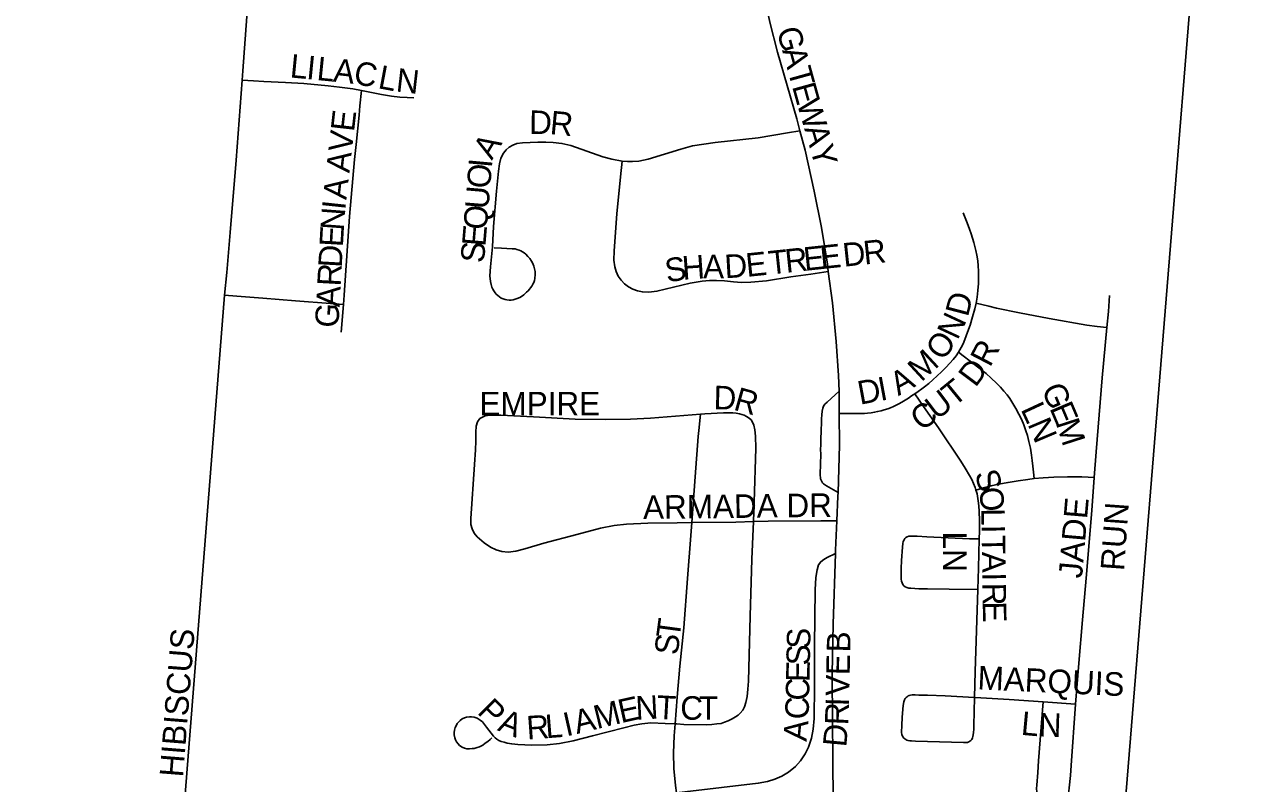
# Model space of a CAD drawing. Extents: x 1410790 to 1770854, y 448063 to 770588.
# Drawn here: x 1527145 to 1529770, y 647161 to 648771 of the extents above; entities that cross this region are included whole.
import ezdxf

# ---------------------------------------------------------------- set-up
doc = ezdxf.new("R2010")
doc.units = 0
for name, color, linetype in [('GM_X_City_Street', 7, 'Continuous'), ('GM_X_City_Street_Text', 7, 'Continuous'), ('GM_X_Section', 7, 'Continuous')]:
    doc.layers.add(name, color=color, linetype=linetype)

msp = doc.modelspace()

# ---------------------------------------------------------------- linework, layer by layer
at = {"layer": 'GM_X_City_Street'}
for points in [[(1528792.2, 648545.5), (1528785.5, 648571.2), (1528744.7, 648713), (1528728.5, 648776.1), (1528717.2, 648830.2), (1528709.4, 648878.3), (1528704.4, 648923.4), (1528700.6, 648975.3), (1528699.4, 649023.9), (1528700.7, 649075.9), (1528704.7, 649127.6), (1528709.2, 649159.6), (1528732.4, 649295), (1528738.3, 649329.9)], [(1527607.2, 648653.1), (1527608.8, 648672.9), (1527624.1, 648885.4), (1527629.9, 648986.8), (1527631.2, 649019.9), (1527632.6, 649060.8)], [(1527569.8, 648196.9), (1527574.7, 648244.7), (1527581.9, 648329.6), (1527594.5, 648483.2), (1527607.2, 648653.1)], [(1527607.2, 648653.1), (1527631.3, 648651.7), (1527653.7, 648650.4), (1527699.5, 648648.3), (1527738.7, 648646), (1527789.8, 648641.5), (1527814.2, 648638.7), (1527842.3, 648634.7), (1527860.6, 648631.6)], [(1527822.7, 648177.2), (1527824.3, 648197), (1527835.6, 648364), (1527846.2, 648484.7), (1527849.8, 648516.8), (1527855.8, 648579.3), (1527857.6, 648598.9), (1527860.6, 648631.6)], [(1527860.6, 648631.6), (1527871.5, 648629.3), (1527903.5, 648622.8), (1527924.6, 648619.3), (1527942.4, 648617.4), (1527958.1, 648616.5), (1527971.8, 648615.6)], [(1528142.7, 648297.3), (1528158.1, 648296.7), (1528181.3, 648295.5), (1528187.2, 648294.9), (1528191.1, 648294), (1528195.6, 648292.6), (1528199.6, 648290.7), (1528203.1, 648289), (1528206.3, 648286.6), (1528210.3, 648283.6), (1528214.5, 648279.2), (1528218.5, 648274.7), (1528222.1, 648269.2), (1528224.7, 648264.2), (1528227, 648258.7), (1528228.7, 648252.7), (1528229.7, 648247), (1528230.1, 648240.8), (1528229.2, 648232.1), (1528228.3, 648227.9), (1528226.7, 648223.7), (1528225, 648219.9), (1528222.5, 648215.8), (1528214.8, 648206.2), (1528211.2, 648202.9), (1528205.5, 648197.8), (1528200.8, 648194.3), (1528196.9, 648191.8), (1528191.7, 648189.4), (1528187.1, 648188), (1528183.1, 648187.1), (1528178.5, 648186.4), (1528174.7, 648186.3), (1528169.8, 648186.6), (1528166.1, 648187.3), (1528161.5, 648188.8), (1528157.7, 648190.6), (1528153.9, 648193), (1528150.3, 648195.9), (1528147.3, 648198.9), (1528144.7, 648201.9), (1528141.9, 648206), (1528140, 648209.3), (1528137.9, 648214), (1528136.1, 648219.5), (1528134.7, 648225.6), (1528133.6, 648237.9), (1528134.6, 648257.2), (1528139.3, 648299.5), (1528141.6, 648342.3), (1528147.8, 648417.4), (1528151.6, 648460.1), (1528153.7, 648475.7), (1528157.2, 648487.6), (1528162.5, 648498.5), (1528167.9, 648505.5), (1528174.6, 648511.2), (1528182.3, 648515.6), (1528190.7, 648518.6), (1528202.9, 648520.5), (1528235.4, 648521.6), (1528252.4, 648521.4), (1528268, 648521.1), (1528286.8, 648518.9), (1528305.4, 648514.3), (1528373.5, 648490.2), (1528393, 648485.3), (1528414.5, 648481.6)], [(1528414.5, 648481.6), (1528425.6, 648480.3), (1528436.5, 648480.5), (1528450.2, 648481.6), (1528470, 648485.7), (1528539.3, 648506.8), (1528564.3, 648513.6), (1528612.5, 648520.8), (1528703.8, 648531.2), (1528765.7, 648541.3), (1528792.2, 648545.5)], [(1528852.5, 648247.1), (1528850.5, 648262.3), (1528838, 648340.3), (1528822.7, 648417.8), (1528803, 648504.4), (1528792.2, 648545.5)], [(1528414.5, 648481.6), (1528411.2, 648447.9), (1528403.4, 648369.7), (1528397.4, 648291.1), (1528397.1, 648270.9), (1528398.7, 648257.1), (1528401.7, 648246.9), (1528406.3, 648237.4), (1528412.4, 648228.7), (1528419.7, 648221.1), (1528428.1, 648214.6), (1528437.4, 648209.4), (1528447.3, 648205.8), (1528457.7, 648203.8), (1528471.5, 648203.3), (1528488.5, 648205.3), (1528558.9, 648222), (1528584.2, 648226.5), (1528600.1, 648227.8), (1528614.8, 648228.3), (1528632.2, 648227.3), (1528651.4, 648225.1), (1528668.1, 648223.9), (1528688.1, 648224.5), (1528721, 648227.6), (1528773.1, 648235.8), (1528815.1, 648241.7), (1528852.5, 648247.1)], [(1529166.5, 648180.1), (1529168.7, 648192.8), (1529170.4, 648206.5), (1529171.3, 648221.3), (1529171.7, 648234.3), (1529171.5, 648247.6), (1529171.1, 648259.3), (1529170, 648270), (1529168.3, 648281.4), (1529166.1, 648292), (1529163.9, 648300.3), (1529161.7, 648308.3), (1529158.9, 648317.9), (1529156.1, 648326.8), (1529152.4, 648337.2), (1529147.4, 648350.6), (1529138.7, 648371.7)], [(1528875.6, 647993.2), (1528874.5, 648026.1), (1528869.3, 648098.8), (1528861.2, 648180.7), (1528852.5, 648247.1)], [(1527480.5, 647065), (1527569.8, 648196.9)], [(1527569.8, 648196.9), (1527596.2, 648194.8), (1527651.3, 648190.4), (1527720.6, 648185.1), (1527794.8, 648179.3), (1527822.7, 648177.2)], [(1529129, 648075.7), (1529134.7, 648085.4), (1529138.7, 648093.5), (1529142.7, 648102.8), (1529148.5, 648118.5), (1529153.5, 648133.3), (1529158.9, 648150.8), (1529163.6, 648167.6), (1529166.5, 648180.1)], [(1529166.5, 648180.1), (1529193.2, 648173.3), (1529209.9, 648169.4), (1529258.4, 648159.4), (1529321.7, 648147.3), (1529401.7, 648133.3), (1529423.3, 648130.3), (1529444.3, 648128.1)], [(1529444.3, 648128.1), (1529447.5, 648162), (1529450.1, 648195.8)], [(1527817.8, 648118.5), (1527822.7, 648177.2)], [(1529417.4, 647809.9), (1529421.5, 647864.1), (1529434.4, 648021), (1529444.3, 648128.1)], [(1529036.1, 647987.4), (1529043.3, 647992.1), (1529051.1, 647997.8), (1529056.9, 648002.3), (1529065.8, 648009.5), (1529074.3, 648016.9), (1529083.6, 648025.6), (1529092.9, 648034), (1529101.9, 648042.9), (1529110.3, 648052.1), (1529117.7, 648060.5), (1529123.8, 648067.9), (1529129, 648075.7)], [(1529289.9, 647807.4), (1529288.6, 647821.1), (1529287.2, 647833.9), (1529285.8, 647845.7), (1529284.2, 647856.9), (1529281.7, 647871.9), (1529278.7, 647886.2), (1529275.4, 647898.6), (1529272.4, 647908.7), (1529267.8, 647921.4), (1529262.7, 647933.6), (1529257.5, 647944.3), (1529251.1, 647956.3), (1529244.3, 647967), (1529237.8, 647977.1), (1529232.1, 647984.9), (1529225.6, 647993), (1529218.3, 648001.3), (1529209.5, 648010.1), (1529198.5, 648020.5), (1529187.5, 648030.2), (1529169.3, 648045), (1529154.1, 648057), (1529139.2, 648068.3), (1529129, 648075.7)], [(1528873.2, 647777.6), (1528849, 647792.1), (1528842.6, 647796.2), (1528840.2, 647798.4), (1528838.4, 647801.1), (1528836.1, 647807.1), (1528835, 647816.7), (1528836.4, 647859.2), (1528836.2, 647868.9), (1528836.7, 647878.8), (1528836.4, 647888.6), (1528837.1, 647911.6), (1528837.7, 647924.6), (1528837.9, 647934.4), (1528838.4, 647942.8), (1528839.3, 647950.6), (1528840.9, 647956.6), (1528842.5, 647961.4), (1528845.4, 647965.2), (1528850.2, 647969.6), (1528875.6, 647993.2)], [(1528875.9, 647945.6), (1528875.9, 647983.5), (1528875.6, 647993.2)], [(1528875.9, 647945.6), (1528908, 647945.5), (1528921.9, 647945.5), (1528929.1, 647945.9), (1528935.8, 647946.5), (1528943.7, 647947.2), (1528950.8, 647948.3), (1528957.3, 647949.6), (1528964.5, 647951.4), (1528971.2, 647953.3), (1528978.6, 647955.7), (1528984.9, 647957.9), (1528991.2, 647960.4), (1528996.6, 647963.1), (1529002.5, 647966.1), (1529008.6, 647969.5), (1529015.7, 647973.7), (1529022.6, 647978.3), (1529029.4, 647982.8), (1529036.1, 647987.4)], [(1529166.1, 647782.8), (1529164.3, 647788.2), (1529161, 647796.8), (1529157.1, 647805.4), (1529152.6, 647813.9), (1529143.3, 647829.5), (1529133.8, 647844.3), (1529086.3, 647914.8), (1529054.5, 647960.6), (1529036.1, 647987.4)], [(1528581, 647944.1), (1528475.1, 647935.8), (1528432.5, 647933.4), (1528380.1, 647932.5), (1528314.6, 647933.8), (1528226.2, 647938.4), (1528157.1, 647941.8), (1528133.9, 647941.8), (1528123.9, 647940.6), (1528117.6, 647937.9), (1528112.4, 647934.7)], [(1528562.6, 647714), (1528569.5, 647811.3), (1528576.4, 647896.5), (1528577.7, 647909.7), (1528581, 647944.1)], [(1528693.4, 647716.2), (1528695, 647757.4), (1528698.4, 647872), (1528698, 647897.5), (1528696.3, 647911.2), (1528694.4, 647921.1), (1528691.8, 647927.4), (1528688.5, 647932.3), (1528684.2, 647935.6), (1528678.9, 647939.3), (1528673.6, 647941.7), (1528669, 647943.2), (1528664.1, 647944.9), (1528656.7, 647946.1), (1528649.6, 647946.8), (1528641.1, 647947.2), (1528629.8, 647947.3), (1528590.1, 647944.9), (1528581, 647944.1)], [(1528873.2, 647777.6), (1528876, 647878.5), (1528875.9, 647945), (1528875.9, 647945.6)], [(1528112.4, 647934.7), (1528107.6, 647928.2), (1528104.7, 647918.9), (1528104, 647905.9), (1528104.1, 647886.6), (1528103.1, 647868.2), (1528100.8, 647837.2), (1528093.3, 647722.8), (1528093.2, 647709.7), (1528096, 647700.4), (1528100.5, 647691.6), (1528106.6, 647684), (1528121.5, 647671.1), (1528135, 647661.8), (1528146.8, 647656.1), (1528159.3, 647652.3), (1528172.4, 647651.2), (1528188.6, 647653.2), (1528207.6, 647658.2), (1528248.5, 647670.3), (1528318.1, 647688.5), (1528368.8, 647701.9), (1528397.6, 647707.5), (1528423.6, 647710.6), (1528469.4, 647712.9), (1528531.6, 647713.6), (1528562.6, 647714)], [(1529166.1, 647782.8), (1529182, 647787.7), (1529198.3, 647791.8), (1529214.1, 647795.3), (1529234.3, 647799.2), (1529255.8, 647802.7), (1529276, 647805.7), (1529289.9, 647807.4)], [(1529289.9, 647807.4), (1529309.2, 647808.9), (1529331.8, 647810.1), (1529360.8, 647810.9), (1529376, 647811.1), (1529390.8, 647811.1), (1529404.2, 647810.7), (1529417.4, 647809.9)], [(1529377.6, 647328.7), (1529384.5, 647415.7), (1529392.6, 647507.3), (1529400.3, 647595.7), (1529412.2, 647739.6), (1529417.4, 647809.9)], [(1528870.8, 647717.8), (1528873, 647770.1), (1528873.2, 647777.6)], [(1529173.2, 647679.3), (1529173.6, 647695.6), (1529173.6, 647718.4), (1529173.2, 647737.8), (1529172.3, 647749.2), (1529171, 647760.2), (1529170.4, 647765.2), (1529169.5, 647770), (1529168.4, 647774.8), (1529167.1, 647779.5), (1529166.1, 647782.8)], [(1528526.9, 647286.8), (1528530.6, 647286.4), (1528545.6, 647285.5), (1528592.8, 647284.7), (1528605.2, 647285.5), (1528615.7, 647286.5), (1528624.6, 647287.7), (1528631.8, 647290), (1528639.8, 647293), (1528648.6, 647297), (1528655.6, 647301.3), (1528661.2, 647305.2), (1528665.4, 647309.4), (1528670.7, 647315.7), (1528674.3, 647322.9), (1528677.4, 647331.8), (1528679.9, 647345), (1528681.8, 647360.2), (1528683, 647377.3), (1528686.7, 647515), (1528690.3, 647636.2), (1528693.4, 647716.2)], [(1528526.9, 647286.8), (1528531.2, 647343.5), (1528536.9, 647409), (1528545.5, 647490.5), (1528553.2, 647595.1), (1528560.7, 647686.7), (1528562.6, 647714)], [(1528562.6, 647714), (1528656.1, 647715.1), (1528693.4, 647716.2)], [(1528693.4, 647716.2), (1528724.9, 647717), (1528836.3, 647717.6), (1528870.8, 647717.8)], [(1528867.9, 647648.3), (1528868.1, 647655.5), (1528870.8, 647717.8)], [(1529008.3, 647633.4), (1529010.1, 647661.9), (1529011, 647669.9), (1529011.8, 647673.7), (1529013.3, 647677.6), (1529014.9, 647680.3), (1529017.3, 647682.4), (1529019.8, 647683.7), (1529023.3, 647684.8), (1529027.2, 647685.3), (1529034.4, 647685.3), (1529041.6, 647684.8), (1529062, 647683.9), (1529106.9, 647681.6), (1529152.7, 647679.8), (1529173.2, 647679.3)], [(1529170.2, 647572.1), (1529171.6, 647617.1), (1529173.2, 647679.3)], [(1528530.1, 647140.2), (1528547.6, 647142.2), (1528703.6, 647160.6), (1528723, 647164.3), (1528738.6, 647169.1), (1528753.7, 647175.8), (1528767.8, 647184.1), (1528783, 647196.2), (1528793.5, 647207.8), (1528803.4, 647223), (1528810.4, 647237.3), (1528816.6, 647256), (1528820.4, 647275.3), (1528822.4, 647298.2), (1528823.1, 647367.2), (1528823.3, 647452.7), (1528824.9, 647571.1), (1528826.1, 647597.3), (1528828.6, 647613.5), (1528831.7, 647624), (1528836.4, 647630.8), (1528842.7, 647635.5), (1528850.2, 647639.7), (1528867.9, 647648.3)], [(1528862.8, 647114.6), (1528861.9, 647220.1), (1528861.1, 647289.2), (1528861, 647393.8), (1528862.8, 647498.4), (1528867.9, 647648.3)], [(1529008.3, 647633.4), (1529007.6, 647616.5), (1529007.1, 647597.7), (1529007.3, 647593.7), (1529008, 647589.4), (1529009.1, 647585.9), (1529010.8, 647582.7), (1529013.2, 647579.8), (1529016, 647577.9), (1529019.2, 647576.2), (1529023.4, 647575), (1529027.6, 647574.4), (1529045.1, 647573.5), (1529063.1, 647573.1), (1529108.9, 647572.8), (1529170.2, 647572.1)], [(1529163.3, 647342.9), (1529164.5, 647397.6), (1529170.2, 647572.1)], [(1529009.6, 647300.3), (1529010.8, 647317.7), (1529011.8, 647325.9), (1529013.2, 647333.1), (1529014.6, 647337.6), (1529016.1, 647340.4), (1529017.9, 647342.8), (1529019.7, 647344.3), (1529021.8, 647345.9), (1529024.2, 647347.2), (1529027.4, 647347.8), (1529030.5, 647348), (1529036.8, 647348), (1529045.1, 647347.9), (1529063.2, 647347.4), (1529100.6, 647346.1), (1529163.3, 647342.9)], [(1529157.1, 647253.5), (1529158.7, 647256.8), (1529159.5, 647259.6), (1529160.4, 647263.5), (1529161, 647268.1), (1529161.7, 647275.4), (1529161.9, 647283.3), (1529163.3, 647342.9)], [(1529163.3, 647342.9), (1529176.3, 647342), (1529236.6, 647338.2), (1529309.2, 647333.3)], [(1529326.2, 647119.3), (1529318.6, 647120.3), (1529313.4, 647121.4), (1529309.5, 647122.6), (1529306.7, 647123.6), (1529303.9, 647125.2), (1529301, 647127.4), (1529298.7, 647130.2), (1529297, 647133.6), (1529295.9, 647138), (1529295.3, 647142.5), (1529295, 647149.5), (1529295.5, 647156.5), (1529297.3, 647183.6), (1529299, 647208.3), (1529309.2, 647333.3)], [(1529309.2, 647333.3), (1529377.6, 647328.7)], [(1529326.2, 647119.3), (1529334.3, 647118.7), (1529339.3, 647118.5), (1529344.1, 647118.7), (1529347.3, 647119.5), (1529350.7, 647121.4), (1529353.9, 647124.1), (1529356.4, 647126.9), (1529358.9, 647130.7), (1529360.6, 647134.1), (1529361.8, 647137.9), (1529363.1, 647144), (1529364.3, 647151), (1529366.7, 647176.7), (1529368.5, 647198), (1529377.6, 647328.7)], [(1528137.5, 647256.8), (1528134.1, 647253.7), (1528129.2, 647249.4), (1528123.8, 647245.4), (1528118.3, 647241.7), (1528111.7, 647237.9), (1528106.6, 647236.3), (1528100.3, 647234.5), (1528095.7, 647234), (1528090.5, 647233.4), (1528084.5, 647233.9), (1528079.7, 647235.1), (1528074.7, 647237), (1528069.4, 647240.8), (1528066.2, 647243.9), (1528063, 647248.3), (1528060.7, 647252.5), (1528059, 647257.3), (1528057.9, 647263.7), (1528057.9, 647268.6), (1528058.5, 647273.5), (1528060.1, 647279.2), (1528061.7, 647282.8), (1528064.2, 647287.2), (1528067.4, 647290.9), (1528070.8, 647294.1), (1528075, 647297.1), (1528079.4, 647299.3), (1528084, 647300.8), (1528090.5, 647301.8), (1528094.8, 647301.6), (1528100.3, 647300.9), (1528106.4, 647298.8), (1528112.9, 647294.7), (1528117.8, 647290.7), (1528122.4, 647285.5), (1528126.7, 647279.6), (1528131.2, 647273.2), (1528141.3, 647260.3), (1528144.7, 647256.8), (1528148.2, 647254.3), (1528152.8, 647251.4), (1528157.5, 647249.5), (1528163.6, 647247.7), (1528170.1, 647245.9), (1528180, 647244.2), (1528192.9, 647242.8), (1528222.4, 647241.4), (1528255.2, 647242.3), (1528281.3, 647245), (1528310.4, 647250.3), (1528351.6, 647261.2), (1528418.3, 647278.4), (1528440, 647283.8), (1528456.7, 647286.4), (1528475.6, 647288.5), (1528506.2, 647287.5), (1528526.9, 647286.8)], [(1529009.6, 647300.3), (1529008.7, 647284.1), (1529008.3, 647268.5), (1529008.9, 647264.2), (1529010, 647260.7), (1529011.3, 647258.3), (1529013.1, 647256.3), (1529015, 647254.6), (1529017, 647253.2), (1529019.4, 647252), (1529021.8, 647251.3), (1529025.4, 647250.7), (1529029.1, 647250.5), (1529038, 647250.1), (1529139.6, 647246.8), (1529142.6, 647246.8), (1529146.1, 647246.9), (1529148.5, 647247.4), (1529150.8, 647248.3), (1529152.8, 647249.6), (1529155, 647251.1), (1529157.1, 647253.5)], [(1528530.1, 647140.2), (1528527.9, 647155.7), (1528524.5, 647192), (1528523.6, 647225.1), (1528524.9, 647261.4), (1528526.9, 647286.8)]]:
    msp.add_lwpolyline(points, dxfattribs=at)
at = {"layer": 'GM_X_Section'}
for points in [[(1529818.7, 651249.1), (1529389.2, 645957.9), (1524163.6, 646480.2), (1524666.4, 651730.2)], [(1535136.5, 650861.1), (1534609.1, 645459.7), (1529389.2, 645957.9), (1529818.7, 651249.1)]]:
    msp.add_lwpolyline(points, close=True, dxfattribs=at)

# ---------------------------------------------------------------- texts
at = {"layer": 'GM_X_City_Street_Text'}
for s, rotation, p in [('G', 285.3512, (1528742.4, 648759.3)), ('L', 354.4172, (1527707.6, 648659.3)), ('I', 354.396, (1527742.6, 648655.9)), ('A', 285.5006, (1528754.1, 648716.7)), ('L', 354.4137, (1527764.5, 648653.7)), ('A', 353.737, (1527799.4, 648650.3)), ('C', 350.2382, (1527842.3, 648645.6)), ('L', 349.3652, (1527894.1, 648636.5)), ('N', 353.5139, (1527932.6, 648629.4)), ('T', 285.5043, (1528765.8, 648674.3)), ('E', 285.5007, (1528775.2, 648640.4)), ('W', 286.4192, (1528784.9, 648605.7)), ('E', 83.5545, (1527845, 648542.6)), ('D', 359.6503, (1528217, 648539)), ('R', 354.6495, (1528259.8, 648538.8)), ('V', 83.5484, (1527840.1, 648498.9)), ('A', 286.1256, (1528801, 648550.9)), ('A', 58.817, (1528137.8, 648482.1)), ('A', 83.5484, (1527835.1, 648455.2)), ('Y', 285.6587, (1528813.2, 648508.7)), ('O', 85.3928, (1528134.2, 648422.1)), ('I', 84.8768, (1528137.7, 648465.9)), ('A', 83.5826, (1527828.7, 648398.4)), ('U', 85.246, (1528130.5, 648378.2)), ('I', 83.9326, (1527826.4, 648376.6)), ('N', 85.7555, (1527823.2, 648333.1)), ('Q', 85.24, (1528126.9, 648334.3)), ('E', 86.802, (1527821.3, 648298.2)), ('E', 85.2533, (1528124, 648299.2)), ('R', 6.009, (1528929.3, 648261.7)), ('D', 86.8065, (1527818.8, 648254.3)), ('S', 85.2409, (1528121, 648264.1)), ('E', 5.927, (1528679.7, 648235.5)), ('T', 6.0271, (1528728, 648240.5)), ('R', 6.009, (1528763, 648244.2)), ('E', 6.0271, (1528802.4, 648248.3)), ('E', 5.9947, (1528837.4, 648252)), ('D', 6.0216, (1528885.6, 648257.1)), ('R', 86.7932, (1527816.6, 648214.7)), ('S', 9.8014, (1528510.1, 648223.5)), ('H', 3.9813, (1528543.4, 648229.4)), ('A', 0.3278, (1528586.5, 648232.4)), ('D', 3.2973, (1528633.3, 648232.7)), ('A', 86.8065, (1527814.1, 648170.8)), ('D', 75.4496, (1529148.8, 648149.1)), ('G', 86.7959, (1527811.7, 648126.8)), ('N', 65.0727, (1529127, 648099.9)), ('O', 54.4311, (1529096.3, 648055.4)), ('M', 42.7121, (1529050.1, 648011.2)), ('R', 62.5142, (1529196.1, 648042.1)), ('D', 53.3132, (1529165.2, 647999.4)), ('I', 10.588, (1528963.1, 647972.1)), ('A', 29.2577, (1529001.3, 647982.2)), ('D', 358.5573, (1528608.3, 647954.7)), ('R', 344.3381, (1528649.1, 647954.1)), ('D', 10.5512, (1528919.8, 647964.1)), ('U', 37.1869, (1529082.6, 647930.6)), ('T', 39.2793, (1529119.2, 647958.4)), ('G', 293.0049, (1529304.6, 647997.6)), ('EMPIRE', 0, (1528111.5, 647941.5)), ('L', 294.903, (1529260.4, 647954.7)), ('E', 293.0143, (1529321.8, 647957.1)), ('C', 36.8845, (1529050.6, 647906.6)), ('N', 292.8771, (1529275.1, 647923.2)), ('M', 287.8561, (1529335.2, 647925.8)), ('S', 287.0656, (1529162.8, 647818)), ('O', 276.1652, (1529172.6, 647786.8)), ('ARMADA DR', 0.6743, (1528459.2, 647721.5)), ('JADE', 85.1036, (1529391.3, 647594.7)), ('L', 271.0518, (1529177.3, 647744.2)), ('RUN', 85.9166, (1529480.6, 647610.5)), ('LN', 270, (1529096.2, 647695.1)), ('I', 270.874, (1529177.9, 647709.1)), ('T', 270.8865, (1529178.3, 647687.1)), ('A', 270.8853, (1529178.8, 647651.9)), ('I', 270.8939, (1529179.5, 647607.9)), ('R', 270.8865, (1529179.8, 647585.9)), ('E', 270.8879, (1529180.5, 647546.3)), ('T', 82.3701, (1528536.3, 647466.2)), ('HIBISCUS', 85.463, (1527481.7, 647172.3)), ('S', 85.0072, (1528533.3, 647431.7)), ('S', 88.8012, (1528814, 647445.6)), ('B', 88.7736, (1528899, 647438)), ('S', 88.798, (1528813.2, 647410.4)), ('E', 88.7728, (1528897.9, 647389.6)), ('E', 88.8116, (1528812.5, 647375.2)), ('MARQUIS', 357.3156, (1529168.7, 647360)), ('C', 88.8002, (1528811.7, 647335.6)), ('V', 88.7451, (1528897, 647345.5)), ('P', 315.0773, (1528104.9, 647310.2)), ('E', 12.4755, (1528412.1, 647288)), ('N', 3.0398, (1528444.3, 647295.3)), ('T', 356.802, (1528486.8, 647297.6)), ('C', 359.7743, (1528538, 647295.5)), ('T', 359.9956, (1528577.8, 647295.3)), ('C', 88.3428, (1528810.5, 647295.6)), ('A', 13.7515, (1528318.3, 647264.9)), ('M', 13.8348, (1528361.1, 647275.4)), ('R', 87.7698, (1528894.9, 647283.1)), ('I', 88.5871, (1528896.4, 647323.4)), ('A', 338.2034, (1528148.1, 647273.3)), ('R', 4.0495, (1528213.1, 647253.2)), ('L', 4.4375, (1528253, 647256)), ('I', 12.6502, (1528295.8, 647259.9)), ('A', 84.67, (1528806.2, 647248.3)), ('L', 354.8019, (1529260.6, 647263.5)), ('N', 358.1934, (1529298.8, 647260.1)), ('D', 84.5286, (1528890.5, 647236.2))]:
    msp.add_text(s, height=50, rotation=rotation, dxfattribs=at).set_placement(p)

doc.saveas('drawing.dxf')
